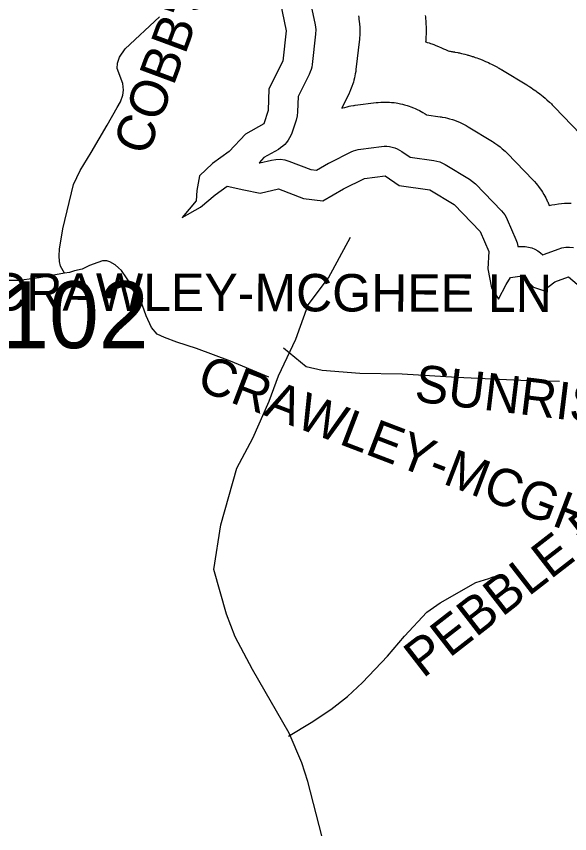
# Model space of a CAD drawing. Extents: x 1950930 to 2061844, y 904556 to 1017002.
# Drawn here: x 1963006 to 1964410, y 985782 to 987856 of the extents above; entities that cross this region are included whole.
import ezdxf

# ---------------------------------------------------------------- set-up
doc = ezdxf.new("R2010")
doc.units = 0
for name, color, linetype in [('Exist Hydrographic Buffer Line', 7, 'Continuous'), ('Exist Hydrographic Lake Shore', 7, 'Continuous'), ('Exist Road Non-System Type 51', 7, 'Continuous'), ('Exist Road Non-System Type 51 Label', 7, 'Continuous'), ('Exist Road Secondary Type 51 Attributed', 7, 'Continuous'), ('Exist Road Secondary Type 51 Number Label', 7, 'Continuous')]:
    doc.layers.add(name, color=color, linetype=linetype)

msp = doc.modelspace()

# ---------------------------------------------------------------- linework, layer by layer
at = {"layer": 'Exist Hydrographic Buffer Line'}
for points in [[(1963744.8, 987926.9), (1963764.1, 987834.7), (1963765.6, 987822.8), (1963765.2, 987810.8), (1963756.4, 987733.7), (1963755.4, 987727.2), (1963753.8, 987720.9), (1963751.6, 987714.7), (1963749, 987708.7), (1963721, 987652.6), (1963719.4, 987613.6), (1963718.2, 987603.1), (1963715.6, 987592.9), (1963704.6, 987559.9), (1963702.1, 987553.5), (1963699.1, 987547.4), (1963695.5, 987541.5), (1963691.5, 987536), (1963686.9, 987531), (1963681.9, 987526.3), (1963676.5, 987522.1), (1963670.7, 987518.5), (1963634, 987497.5), (1963621.7, 987484.6), (1963623.6, 987484.2), (1963653.5, 987491.3), (1963664.5, 987493), (1963675.7, 987493.2), (1963686.8, 987491.6), (1963697.5, 987488.4), (1963753.4, 987467.2), (1963767.7, 987465.3), (1963798.2, 987483.1), (1963800.3, 987484.3), (1963802.5, 987485.4), (1963855.3, 987511.8), (1963861.1, 987514.4), (1963867.1, 987516.5), (1963873.3, 987518.1), (1963879.6, 987519.2), (1963932.4, 987525.8), (1963939.2, 987526.3), (1963946, 987526.2), (1963952.8, 987525.5), (1963959.5, 987524.2), (1963966, 987522.3), (1963972.4, 987519.8), (1963978.4, 987516.8), (1963984.2, 987513.2), (1964004.9, 987498.9), (1964065.6, 987490.4), (1964073.1, 987488.9), (1964080.3, 987486.7), (1964087.4, 987483.8), (1964094.1, 987480.2), (1964155.7, 987442.7), (1964163.6, 987437.2), (1964170.7, 987430.8), (1964236.7, 987362.5), (1964241.2, 987357.4), (1964245.2, 987352), (1964248.7, 987346.3), (1964251.6, 987340.2), (1964273.6, 987289.5), (1964276.6, 987281.5), (1964278.6, 987273.1), (1964278.8, 987271.6), (1964279.9, 987271.8), (1964288.5, 987272.4), (1964297, 987272), (1964305.5, 987270.7), (1964313.7, 987268.4), (1964321.7, 987265.1), (1964329.2, 987261), (1964336.2, 987256.1), (1964342.3, 987250.6), (1964346, 987252.3), (1964380.9, 987265.4), (1964390.3, 987268.3), (1964400.1, 987269.9), (1964409.9, 987270.2), (1964419.7, 987269.1)], [(1963873.7, 987857.6), (1963874.6, 987853.2), (1963875.2, 987848.8), (1963876.7, 987836.9), (1963877.5, 987828), (1963877.6, 987819), (1963877.1, 987807.1), (1963876.9, 987802.6), (1963876.5, 987798.1), (1963867.7, 987721), (1963867.4, 987718.6), (1963867, 987716.2), (1963866, 987709.7), (1963865.1, 987704.9), (1963864, 987700.1), (1963862.4, 987693.7), (1963861.2, 987689), (1963859.7, 987684.4), (1963857.5, 987678.2), (1963855.8, 987673.6), (1963853.9, 987669.1), (1963851.3, 987663.1), (1963850.2, 987660.8), (1963849.2, 987658.6), (1963831.9, 987624.1), (1963831.9, 987622.8), (1963834.6, 987623.7), (1963839.2, 987625), (1963845.4, 987626.6), (1963850, 987627.7), (1963854.7, 987628.6), (1963861, 987629.6), (1963863.3, 987630), (1963865.7, 987630.3), (1963918.5, 987636.9), (1963921, 987637.2), (1963923.6, 987637.4), (1963930.4, 987638), (1963935.4, 987638.3), (1963940.5, 987638.3), (1963947.3, 987638.2), (1963952.4, 987638.1), (1963957.5, 987637.6), (1963964.3, 987637), (1963969.3, 987636.3), (1963974.3, 987635.4), (1963981, 987634.1), (1963986, 987633), (1963990.9, 987631.7), (1963997.5, 987629.8), (1964002.3, 987628.3), (1964007.1, 987626.5), (1964013.4, 987624), (1964018.1, 987622), (1964022.7, 987619.9), (1964028.8, 987616.8), (1964033.3, 987614.4), (1964037.7, 987611.8), (1964043.5, 987608.2), (1964045.6, 987606.8), (1964046.6, 987606.2), (1964081.2, 987601.3), (1964084, 987600.8), (1964086.8, 987600.3), (1964094.3, 987598.9), (1964099.8, 987597.7), (1964105.3, 987596.2), (1964112.6, 987594), (1964118, 987592.2), (1964123.3, 987590.2), (1964130.3, 987587.3), (1964135.5, 987584.9), (1964140.6, 987582.4), (1964147.3, 987578.7), (1964149.8, 987577.4), (1964152.2, 987575.9), (1964213.9, 987538.5), (1964216.9, 987536.6), (1964219.9, 987534.5), (1964227.7, 987529), (1964233.5, 987524.8), (1964238.9, 987520.1), (1964246, 987513.6), (1964248.7, 987511.2), (1964251.2, 987508.6), (1964317.3, 987440.3), (1964319, 987438.5), (1964320.7, 987436.7), (1964325.1, 987431.6), (1964328.4, 987427.8), (1964331.4, 987423.8), (1964335.4, 987418.4), (1964338.3, 987414.3), (1964341, 987410), (1964344.5, 987404.3), (1964347, 987399.9), (1964349.3, 987395.5), (1964352.2, 987389.4), (1964353.3, 987387.2), (1964354.3, 987384.9), (1964358.4, 987375.6), (1964365.1, 987377.4), (1964372.3, 987378.8), (1964382.1, 987380.4), (1964389.4, 987381.3), (1964396.7, 987381.8), (1964406.6, 987382.1), (1964414, 987382.1)], [(1964043.4, 987858.1), (1964043.8, 987854.7), (1964044.1, 987851.4), (1964044.9, 987842.5), (1964045.3, 987835.8), (1964045.5, 987829), (1964045.5, 987820.1), (1964045.5, 987816.7), (1964045.5, 987813.4), (1964045.1, 987801.4), (1964045, 987799.7), (1964044.9, 987798), (1964044.7, 987793.6), (1964044.5, 987791.1), (1964044.6, 987791.1), (1964046.4, 987790.5), (1964048.3, 987789.9), (1964053.1, 987788.4), (1964056.7, 987787.2), (1964060.3, 987785.9), (1964065.1, 987784.2), (1964066.9, 987783.5), (1964068.7, 987782.8), (1964075, 987780.3), (1964076.8, 987779.6), (1964078.6, 987778.9), (1964083.2, 987776.9), (1964086.7, 987775.4), (1964090.2, 987773.8), (1964094.8, 987771.6), (1964096.5, 987770.8), (1964098.2, 987769.9), (1964102.1, 987768), (1964104.7, 987767.6), (1964105.7, 987767.5), (1964106.8, 987767.3), (1964109.6, 987766.9), (1964111.7, 987766.6), (1964113.8, 987766.2), (1964116.6, 987765.7), (1964117.6, 987765.5), (1964118.7, 987765.3), (1964126.1, 987763.9), (1964128.2, 987763.4), (1964130.3, 987763), (1964135.9, 987761.8), (1964140, 987760.8), (1964144.1, 987759.7), (1964149.6, 987758.2), (1964151.7, 987757.7), (1964153.7, 987757.1), (1964161, 987754.9), (1964163, 987754.2), (1964165.1, 987753.6), (1964170.5, 987751.8), (1964174.5, 987750.4), (1964178.5, 987748.9), (1964183.8, 987746.9), (1964185.8, 987746.1), (1964187.8, 987745.3), (1964194.8, 987742.4), (1964196.8, 987741.6), (1964198.7, 987740.7), (1964203.9, 987738.4), (1964207.8, 987736.6), (1964211.6, 987734.7), (1964216.7, 987732.2), (1964218.6, 987731.2), (1964220.4, 987730.2), (1964227.1, 987726.6), (1964228.1, 987726.1), (1964229, 987725.5), (1964231.5, 987724.2), (1964233.3, 987723.1), (1964235.2, 987722), (1964237.6, 987720.6), (1964238.5, 987720), (1964239.5, 987719.5), (1964301.1, 987682), (1964302.3, 987681.3), (1964303.4, 987680.6), (1964306.4, 987678.7), (1964308.7, 987677.3), (1964310.9, 987675.8), (1964313.9, 987673.8), (1964315, 987673), (1964316.1, 987672.2), (1964324, 987666.7), (1964326.2, 987665.2), (1964328.3, 987663.6), (1964334.1, 987659.3), (1964338.3, 987656), (1964342.5, 987652.6), (1964348, 987647.9), (1964350, 987646.2), (1964352, 987644.4), (1964359.1, 987637.9), (1964360.1, 987637), (1964361.1, 987636.1), (1964363.7, 987633.6), (1964365.6, 987631.8), (1964367.5, 987629.9), (1964370.1, 987627.4), (1964371, 987626.4), (1964372, 987625.4), (1964438, 987557.1)]]:
    msp.add_lwpolyline(points, dxfattribs=at)
at = {"layer": 'Exist Hydrographic Lake Shore'}
for points in [[(1963670.9, 987914.1), (1963690.7, 987819.3), (1963681.9, 987742.2), (1963646.7, 987671.7), (1963644.5, 987616.6), (1963633.4, 987583.6), (1963587.2, 987557.1), (1963545.4, 987513.1), (1963503.5, 987482.2), (1963470.5, 987451.4), (1963463.9, 987413.9), (1963461.7, 987387.5), (1963426.5, 987345.6), (1963472.7, 987372), (1963510.1, 987402.9), (1963541, 987424.9), (1963582.8, 987416.1), (1963624.6, 987407.3), (1963670.9, 987418.3), (1963734.7, 987394.1), (1963783.2, 987387.5), (1963836, 987418.3), (1963888.9, 987444.8), (1963941.7, 987451.4), (1963976.9, 987427.1), (1964055.1, 987416.1), (1964116.8, 987378.6), (1964182.8, 987310.3), (1964204.9, 987259.7), (1964202.6, 987215.6)], [(1964202.6, 987215.6), (1964211.5, 987167.1), (1964229.1, 987138.5), (1964248.9, 987175.9), (1964259.9, 987193.6)], [(1964259.9, 987193.6), (1964289.5, 987197.4), (1964317.9, 987169), (1964344, 987160.3), (1964372.3, 987182.1), (1964407.2, 987195.2), (1964446.4, 987162.5), (1964483.5, 987129.8), (1964509.6, 987110.2), (1964535.8, 987075.3), (1964564.1, 987033.8), (1964596.8, 987003.3), (1964612, 986977.1), (1964616.4, 986940.1), (1964640.4, 986903), (1964664.3, 986885.6), (1964683.9, 986850.7), (1964705.7, 986818), (1964716.6, 986780.9), (1964723.2, 986732.9), (1964725.4, 986657)]]:
    msp.add_lwpolyline(points, dxfattribs=at)
at = {"layer": 'Exist Road Non-System Type 51'}
for points in [[(1963127.6, 987204), (1963117.8, 987222.2), (1963115, 987233.6), (1963114, 987248.2), (1963115, 987264.9), (1963123.2, 987316.5), (1963150.9, 987429.2), (1963167.8, 987465.1), (1963195.5, 987510.2), (1963235.8, 987579.8), (1963261.8, 987624.3), (1963269.9, 987639), (1963275.9, 987655.8), (1963277.5, 987668.9), (1963275.9, 987685.8), (1963261.2, 987723.2), (1963262.4, 987737.4), (1963267.8, 987752.6), (1963281.9, 987773.2), (1963368.9, 987854.8)], [(1963127.6, 987204), (1963063.8, 987192.4), (1963012.8, 987185.4), (1962970.9, 987186.1), (1962907.4, 987189.6), (1962836.2, 987195.2), (1962807, 987196.6), (1962795.1, 987198.7), (1962784.6, 987201.5), (1962776.2, 987204.9), (1962770.6, 987208.4), (1962765.1, 987214.8), (1962758.9, 987224.5), (1962753.9, 987238.4), (1962736.5, 987304.1), (1962722.5, 987379.4)], [(1963646.8, 986940.9), (1963549, 986981.5), (1963463.1, 987012.9), (1963412.6, 987029.7), (1963381.9, 987041.3), (1963362.8, 987049.4), (1963348.9, 987066.8), (1963334.9, 987095.8), (1963325.6, 987122.5), (1963314, 987151.6), (1963297.8, 987173.6), (1963285, 987192.2), (1963272.2, 987210.8), (1963265.2, 987217.7), (1963256, 987225.9), (1963243, 987232.9), (1963235, 987235.7), (1963224.5, 987235.7), (1963212.8, 987231.8), (1963191.4, 987223.4), (1963172.9, 987214.8), (1963153.4, 987209.9), (1963140.9, 987206.4), (1963127.6, 987204)], [(1963683.9, 987015.2), (1963741.6, 986967.6), (1963781.6, 986958.7), (1963877.5, 986950.9), (1963985.2, 986949.1), (1964123.5, 986940.8), (1964286.1, 986933.1), (1964384.4, 986930.1)], [(1963696.1, 986030), (1963753.6, 986064.2), (1963803.8, 986097.1), (1963846.4, 986130.1), (1963884.5, 986165.9), (1963947.4, 986232.6), (1963990.8, 986283.4), (1964047.5, 986344), (1964081.2, 986367.9), (1964171.8, 986419.6), (1964204.6, 986430), (1964217.6, 986434.9)]]:
    msp.add_lwpolyline(points, dxfattribs=at)
at = {"layer": 'Exist Road Secondary Type 51 Attributed'}
msp.add_lwpolyline([(1963780.9, 985777.1), (1963745.6, 985915.1), (1963729.9, 985962.4), (1963698.2, 986037.2), (1963605.4, 986199.3), (1963560.7, 986282.1), (1963538.7, 986339.5), (1963506.5, 986452.8), (1963524.4, 986565.8), (1963565.4, 986709.3), (1963606.2, 986785.4), (1963647.3, 986879.7), (1963671, 986943.8), (1963715.1, 987037), (1963746.7, 987123.7), (1963797.8, 987192.4), (1963853.5, 987295.4)], dxfattribs=at)

# ---------------------------------------------------------------- texts
at = {"layer": 'Exist Road Non-System Type 51 Label'}
for s, rotation, p in [("  COBB'S CREEK RD", 69.6842, (1963313.7, 987432.6)), ('  CRAWLEY-MCGHEE LN', 359.8493, (1962868.5, 987109.7)), ('  CRAWLEY-MCGHEE LN', 339.066, (1963393.1, 986936.1)), ('  SUNRISE HARBOR RD', 353.0759, (1963943.7, 986887.9)), ('  PEBBLE DR', 37.8112, (1963982, 986131.8))]:
    msp.add_text(s, height=95, rotation=rotation, dxfattribs=at).set_placement(p)
at = {"layer": 'Exist Road Secondary Type 51 Number Label'}
msp.add_text('1102', height=170, dxfattribs=at).set_placement((1962835.7, 987014))

doc.saveas('drawing.dxf')
